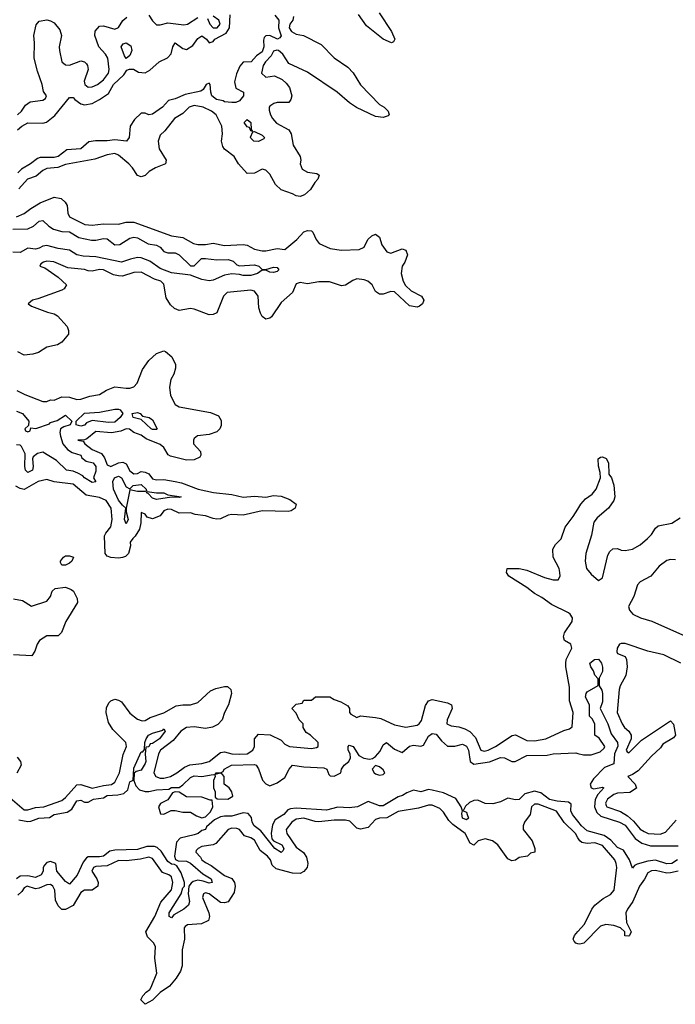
# Model space of a CAD drawing. Header units: inches. Extents: x 2710751 to 2829008, y 857003 to 965602.
# Tile 296 of 320: x 2807047 to 2810516, y 873786 to 878993. Entities that reach past the tile are written whole.
import ezdxf

# ---------------------------------------------------------------- set-up
doc = ezdxf.new("R2010")
doc.units = ezdxf.units.IN
doc.header["$MEASUREMENT"] = 0
doc.layers.add('C8807', color=7, linetype='Continuous')
doc.layers.add('C8817', color=7, linetype='Continuous')

msp = doc.modelspace()

# ---------------------------------------------------------------- linework, layer by layer
at = {"layer": 'C8807', "color": 2}
for points, elevation in [([(2808948.7, 879028.7), (2809013.4, 878930), (2809031, 878890), (2809024.7, 878875.3), (2809014, 878870), (2808970, 878889.3), (2808881.1, 878961.1), (2808840.1, 879020.1)], 6), ([(2807035.1, 878490), (2807056.2, 878510), (2807078.3, 878541.7), (2807101.7, 878558.3), (2807170, 878568), (2807183.1, 878576.9), (2807188.7, 878590), (2807173.3, 878613.3), (2807166.6, 878650), (2807141.1, 878721.1), (2807122.9, 878790), (2807126, 878870), (2807121.2, 878910), (2807133.6, 878966.4), (2807150, 878984.7), (2807190, 878991.3), (2807210, 878986), (2807230, 878976), (2807258.7, 878938.7), (2807268.2, 878910), (2807255.8, 878850), (2807257, 878830), (2807270.7, 878770), (2807290, 878753.4), (2807310, 878753), (2807370, 878775.8), (2807390.3, 878770.3), (2807399.9, 878759.9), (2807406, 878750), (2807408.5, 878730), (2807387.8, 878667.8), (2807390.7, 878650), (2807410, 878635.5), (2807430, 878637.1), (2807459.3, 878650), (2807490, 878674), (2807516.2, 878710), (2807519.5, 878730), (2807513.3, 878790), (2807501.6, 878810), (2807465.1, 878850), (2807444.5, 878910), (2807447, 878933), (2807470, 878958.8), (2807490, 878960.7), (2807550, 878943), (2807570, 878951), (2807591.9, 878988.1), (2807614.5, 879005.5)], 6), ([(2807035.3, 878410), (2807059, 878430), (2807090, 878446.8), (2807170, 878446), (2807188.9, 878451.1), (2807232.9, 878487.1), (2807310, 878582), (2807330, 878582), (2807338, 878570), (2807370, 878547.3), (2807390, 878543), (2807430, 878550.4), (2807469, 878570), (2807516.9, 878603.1), (2807543.6, 878650), (2807598, 878702), (2807614.6, 878725.4), (2807628.7, 878731.3), (2807649.1, 878730.9), (2807674.9, 878714.9), (2807710, 878712.4), (2807734.7, 878725.3), (2807785.2, 878770), (2807829.6, 878790.4), (2807847.8, 878812.2), (2807858, 878850), (2807870, 878870.6), (2807910, 878841), (2807930, 878834.8), (2807962.9, 878857.1), (2807990, 878894), (2808010, 878906.8), (2808036, 878890), (2808050, 878871.3), (2808070, 878878), (2808079, 878890), (2808138.5, 878921.5), (2808156.2, 878950), (2808161.2, 879018.8)], 2), ([(2808396.8, 879016.8), (2808417.3, 878990), (2808415.5, 878950), (2808430, 878908), (2808422.8, 878897.2), (2808410.3, 878889.7), (2808370, 878909), (2808350, 878908), (2808341, 878899), (2808336, 878884), (2808338.4, 878850), (2808330, 878823.7), (2808299.1, 878800.9), (2808271, 878770), (2808230, 878769), (2808212.5, 878747.5), (2808193.8, 878706.2), (2808183.5, 878663.5), (2808190.7, 878630.7), (2808231.3, 878610), (2808230.7, 878590), (2808210, 878564), (2808190, 878555.3), (2808170, 878555.3), (2808130, 878558), (2808123.1, 878563.1), (2808088.7, 878570), (2808064, 878590), (2808058, 878610), (2808055.3, 878650), (2808050, 878658), (2808034, 878650), (2808016.9, 878623.1), (2808005.4, 878614.6), (2807922.4, 878597.6), (2807870, 878574), (2807834.8, 878565.2), (2807802.8, 878530), (2807750, 878494), (2807730, 878489.2), (2807710, 878498), (2807690, 878498), (2807654.8, 878465.2), (2807630.7, 878429.3), (2807626, 878370), (2807612, 878350), (2807550, 878357), (2807510, 878352.3), (2807447.3, 878352.7), (2807413.2, 878346.8), (2807370, 878309.6), (2807295.9, 878304.1), (2807250, 878269.7), (2807230, 878264.7), (2807155.9, 878264.1), (2807141.1, 878258.9), (2807104.7, 878230), (2807057, 878203), (2807036.9, 878183.1)], 2), ([(2808496.4, 879010), (2808492.7, 878990), (2808477, 878970), (2808472, 878950), (2808484.9, 878930), (2808510, 878917), (2808548.6, 878908.6), (2808641.3, 878861.3), (2808710, 878790.4), (2808782.6, 878742.6), (2808811.8, 878711.8), (2808850, 878648), (2808950, 878544.9), (2808974.8, 878530), (2808996, 878510), (2809002, 878490), (2808996, 878484), (2808970, 878476), (2808930, 878480.7), (2808828.3, 878528.3), (2808792.5, 878552.5), (2808726.6, 878610), (2808570, 878715.1), (2808470, 878761.2), (2808439.5, 878810), (2808416, 878830), (2808407.7, 878832.3), (2808390, 878826), (2808378.2, 878801.8), (2808347.2, 878770), (2808335.3, 878750), (2808326.8, 878710), (2808350, 878688.2), (2808395.2, 878695.2), (2808436.1, 878676.1), (2808457.6, 878657.6), (2808474.6, 878634.6), (2808486.8, 878590), (2808481, 878570), (2808470, 878555.3), (2808410, 878555.1), (2808392, 878550), (2808370, 878535.3), (2808366, 878530), (2808366.4, 878513.6), (2808374, 878490), (2808384, 878470), (2808405.5, 878445.5), (2808470.4, 878410.4), (2808484, 878390), (2808494, 878330), (2808530.7, 878270), (2808534, 878250), (2808531, 878230), (2808542, 878202), (2808570, 878186.8), (2808618.8, 878178.8), (2808632, 878170), (2808624.7, 878150), (2808607.7, 878132.3), (2808585.2, 878094.8), (2808553.2, 878066.8), (2808530, 878057.2), (2808510, 878061.2), (2808490, 878072.7), (2808430, 878092.7), (2808400.5, 878120.5), (2808370, 878175.3), (2808350, 878198), (2808330, 878202), (2808290, 878181.2), (2808250, 878179), (2808204, 878230), (2808182, 878270), (2808130, 878308), (2808122, 878322), (2808114, 878350), (2808119.3, 878390), (2808116, 878430), (2808086, 878490), (2808061.2, 878510), (2808017.2, 878530), (2807970, 878538.4), (2807942.8, 878530), (2807910, 878496), (2807866, 878470), (2807814.9, 878405.1), (2807790, 878382), (2807778.8, 878350), (2807784, 878310), (2807821, 878250), (2807818, 878230), (2807764.7, 878210), (2807731.3, 878190), (2807710, 878168.7), (2807690, 878162), (2807670, 878168.7), (2807644, 878210), (2807624, 878230), (2807570, 878276), (2807550, 878285.2), (2807510, 878278), (2807445.2, 878254.8), (2807290, 878227.3), (2807248.9, 878211.1), (2807190, 878205.1), (2807170, 878195.1), (2807134.4, 878165.6), (2807087.7, 878150), (2807041.5, 878098.5)], 6), ([(2807730, 879016), (2807750, 878986), (2807770, 878966), (2807790, 878966), (2807830, 878975.5), (2807914.9, 878965.1), (2807934, 878970), (2807990, 879003.8)], 6), ([(2808039.9, 878999.9), (2808052.7, 878970), (2808070, 878950.5), (2808091.8, 878950), (2808107.6, 878970), (2808100.5, 878990), (2808070, 879011.6)], 6), ([(2807030, 877950.8), (2807070, 877967.3), (2807105.1, 877994.9), (2807155.9, 878024.1), (2807230, 878054.8), (2807266.8, 878046.8), (2807287.1, 878027.1), (2807298, 878010), (2807301, 877970), (2807311.3, 877950), (2807392, 877910), (2807430, 877906), (2807490, 877914), (2807570, 877910.7), (2807610, 877922), (2807650, 877923), (2807850, 877850.5), (2807910, 877840.5), (2807966, 877810), (2807990, 877804.4), (2808030, 877804.4), (2808070, 877810.8), (2808130, 877799.1), (2808230, 877804.9), (2808250, 877800.7), (2808290, 877779.1), (2808330.5, 877770.5), (2808350, 877770.5), (2808410, 877783), (2808450, 877778), (2808513.2, 877830), (2808550, 877871), (2808570, 877878.8), (2808590, 877876), (2808598, 877870), (2808616, 877830), (2808631.3, 877810), (2808690, 877783), (2808750, 877773.4), (2808843.2, 877776.8), (2808869, 877790), (2808889.5, 877830.5), (2808909.3, 877850.7), (2808930, 877858), (2808950, 877842), (2808962.5, 877802.5), (2808990, 877764.7), (2809010, 877758), (2809070, 877782), (2809090, 877774), (2809098, 877750), (2809084.7, 877710), (2809071.3, 877690), (2809064.7, 877650), (2809076, 877610), (2809088, 877588), (2809118.5, 877558.5), (2809172, 877530), (2809184.7, 877510), (2809178, 877490), (2809162.8, 877477.2), (2809150, 877473.2), (2809110, 877479), (2809030, 877553.2), (2809010, 877556), (2808970, 877542), (2808950, 877542), (2808930, 877555.3), (2808912.3, 877590), (2808889, 877610), (2808870, 877617.6), (2808830, 877622), (2808810, 877614.5), (2808770, 877589.2), (2808750, 877586), (2808686.8, 877606.8), (2808630, 877607), (2808570, 877596), (2808530, 877602.7), (2808519.8, 877600.2), (2808510, 877595.3), (2808490.6, 877549.4), (2808430, 877497.2), (2808378.5, 877421.5), (2808370, 877414), (2808350, 877409), (2808330, 877424), (2808320.7, 877440.7), (2808312.3, 877470), (2808309.2, 877530), (2808290, 877557.2), (2808270, 877562), (2808144.7, 877550), (2808124.9, 877530), (2808090, 877442), (2808070, 877433.2), (2808050, 877432.7), (2807970, 877462.7), (2807950, 877465.2), (2807890, 877455.1), (2807865.1, 877465.1), (2807844.2, 877484.2), (2807822.5, 877522.5), (2807810, 877594), (2807794, 877610), (2807760.5, 877620.5), (2807690, 877658), (2807650, 877655.1), (2807590, 877637), (2807570, 877637.6), (2807543.3, 877643.3), (2807490, 877669.3), (2807470, 877671.3), (2807430, 877662.7), (2807410, 877664), (2807390, 877672.3), (2807300.9, 877680.9), (2807228, 877712), (2807190, 877715.1), (2807172, 877710), (2807158, 877702), (2807154, 877690), (2807179.8, 877679.8), (2807251, 877631), (2807294, 877590), (2807282, 877570), (2807270, 877562), (2807143.5, 877516.5), (2807114, 877510), (2807092, 877490), (2807110, 877478), (2807194, 877446), (2807230, 877438), (2807247.3, 877427.3), (2807298, 877370), (2807306, 877350), (2807304.7, 877330), (2807270, 877288), (2807246.4, 877273.6), (2807190, 877262), (2807147.3, 877232.7), (2807116.3, 877223.7), (2807070, 877219), (2807036.5, 877236.5)], 6), ([(2807010, 877885.5), (2807090, 877887.3), (2807119.3, 877900.7), (2807150, 877927.3), (2807170, 877930.6), (2807200.4, 877900.4), (2807225.3, 877885.3), (2807270, 877872.4), (2807310, 877870.4), (2807360.5, 877840.5), (2807426.4, 877826.4), (2807450, 877826.8), (2807490, 877836.3), (2807510, 877834.8), (2807550, 877802.8), (2807576.5, 877803.5), (2807630, 877837.3), (2807650, 877842), (2807670, 877839.1), (2807726.8, 877806.8), (2807770, 877800.7), (2807790, 877790.6), (2807810, 877766.8), (2807830, 877760.7), (2807870, 877760.7), (2807891.3, 877750), (2807950, 877692), (2807970, 877692), (2808008.7, 877730), (2808030, 877730.5), (2808090, 877722.8), (2808150, 877724.9), (2808176.1, 877716.1), (2808196, 877696), (2808210, 877691), (2808290, 877696.3), (2808312, 877690), (2808330, 877672), (2808350, 877672), (2808390, 877684.7), (2808410, 877682), (2808418, 877670), (2808410, 877662), (2808390, 877655.3), (2808370, 877658), (2808350, 877668), (2808330, 877668), (2808304.7, 877650), (2808270, 877640.9), (2808230, 877639.3), (2808210, 877646), (2808170, 877649.2), (2808130, 877641.2), (2808070, 877615.1), (2808050, 877612.7), (2808010, 877619), (2807950, 877642), (2807850, 877654.5), (2807790, 877678), (2807735.3, 877715.3), (2807690, 877734), (2807670, 877735.3), (2807632.7, 877727.3), (2807586, 877710), (2807450, 877739.5), (2807383, 877743), (2807350, 877749.6), (2807310, 877774), (2807250, 877782.7), (2807190, 877799.3), (2807170, 877796), (2807150, 877784.5), (2807130, 877779.5), (2807090, 877785.2), (2807050, 877761.2), (2807010, 877762.7)], 2), ([(2807031.6, 877031.6), (2807074, 877010), (2807170, 876974), (2807190, 876974), (2807210, 876982), (2807230, 876981), (2807270, 876998.8), (2807310, 876996), (2807350, 876984.9), (2807370, 876985.5), (2807418.6, 877001.4), (2807470, 877011.3), (2807506, 877034), (2807550, 877052), (2807610, 877044.7), (2807630, 877044.7), (2807650, 877052), (2807668.9, 877071.1), (2807697.2, 877142.8), (2807729.3, 877190.7), (2807770, 877226.8), (2807810, 877241), (2807818.8, 877238.8), (2807852, 877210), (2807872, 877170), (2807872, 877150), (2807862, 877118), (2807846, 877090), (2807838.8, 877050), (2807845.2, 877005.2), (2807870, 876958), (2807890, 876946), (2808055.9, 876915.9), (2808098, 876898), (2808113.4, 876873.4), (2808113.7, 876846.3), (2808106, 876830), (2808090, 876814), (2808050, 876799.3), (2807988.1, 876791.9), (2807970, 876778), (2807966, 876770), (2807966.8, 876750), (2808002.8, 876710), (2808006, 876690), (2807999.8, 876680.2), (2807970, 876665.2), (2807930, 876662.7), (2807845.1, 876685.1), (2807831.9, 876691.9), (2807809.4, 876730), (2807790, 876747), (2807716.1, 876776.1), (2807690, 876795.6), (2807650, 876809.4), (2807627.2, 876827.2), (2807610, 876829.5), (2807582.8, 876817.2), (2807532.1, 876807.9), (2807450, 876815.4), (2807402.8, 876777.2), (2807390, 876771.8), (2807354, 876770), (2807383.6, 876763.6), (2807391, 876750), (2807430, 876720.4), (2807479.6, 876699.6), (2807495.8, 876675.8), (2807510, 876639.1), (2807530, 876630.4), (2807570, 876648.8), (2807592.3, 876652.3), (2807610, 876644.9), (2807630, 876607.7), (2807650, 876590.6), (2807670, 876593.4), (2807690, 876603.8), (2807710, 876600.5), (2807730, 876590.8), (2807750, 876565.5), (2807770, 876559.1), (2807810, 876560.5), (2807870, 876550.7), (2807903.1, 876543.1), (2807992, 876510), (2808072.8, 876492.8), (2808170, 876482.4), (2808230, 876468.4), (2808290, 876473.4), (2808350, 876467.7), (2808390, 876476.3), (2808430, 876473.4), (2808476.4, 876456.4), (2808510, 876431.3), (2808504.7, 876410), (2808484, 876396), (2808467.7, 876392.3), (2808330, 876395.6), (2808230, 876373), (2808170, 876376.3), (2808150, 876373), (2808110, 876354), (2808090, 876351.8), (2808070, 876354.5), (2808030, 876369.3), (2807975.6, 876375.6), (2807950, 876384.5), (2807890, 876383.7), (2807850, 876402.7), (2807830, 876403.7), (2807810, 876395.1), (2807790.7, 876369.3), (2807750, 876352.7), (2807722, 876362), (2807710, 876378), (2807690, 876386), (2807687.7, 876332.3), (2807680.7, 876299.3), (2807658.5, 876261.5), (2807644.7, 876250), (2807632, 876230), (2807634, 876210), (2807622, 876170), (2807606, 876154), (2807591, 876149), (2807570, 876145.2), (2807528.9, 876148.9), (2807510, 876155.3), (2807499, 876170), (2807496.2, 876263.8), (2807502, 876278), (2807530, 876311.3), (2807536.2, 876350), (2807531.6, 876410), (2807505.2, 876450), (2807470, 876466), (2807398.7, 876478.7), (2807330, 876536.2), (2807229.3, 876549.3), (2807190, 876562), (2807144.7, 876550), (2807070, 876508), (2807050, 876513.2), (2807026, 876526)], 6), ([(2807030, 876922.8), (2807061, 876910), (2807096, 876870), (2807094, 876846), (2807074, 876830), (2807078, 876818), (2807090, 876814), (2807102, 876818), (2807106, 876834), (2807131.6, 876831.6), (2807204.7, 876855.3), (2807210, 876862), (2807246, 876874), (2807290, 876901), (2807322, 876870), (2807314, 876850), (2807279.8, 876840.2), (2807262, 876830), (2807258.8, 876810), (2807262, 876790), (2807275.5, 876750), (2807299.1, 876719.1), (2807324.5, 876704.5), (2807370, 876690.4), (2807375.9, 876675.9), (2807398, 876658), (2807434.8, 876650), (2807450.4, 876629.6), (2807450, 876606), (2807438, 876570), (2807450, 876549), (2807430, 876545.2), (2807390, 876569.5), (2807381.5, 876581.5), (2807354.8, 876594.8), (2807330, 876604.5), (2807295.3, 876610), (2807241.3, 876661.3), (2807170, 876705.6), (2807140.6, 876699.4), (2807118.8, 876681.2), (2807114.4, 876670), (2807118, 876630), (2807114, 876610), (2807090, 876598.4), (2807078.4, 876610), (2807073.6, 876630), (2807076.6, 876696.6), (2807056.5, 876736.5), (2807050, 876742), (2807030, 876744)], 2), ([(2806997.3, 874877.3), (2807070, 874814.9), (2807090, 874814.4), (2807130, 874826), (2807175.3, 874830), (2807270, 874864.4), (2807290, 874880.5), (2807350, 874946), (2807370, 874948.4), (2807430, 874928.9), (2807490, 874943.7), (2807532.1, 874947.9), (2807550, 874960.7), (2807575.6, 875010), (2807593.8, 875106.2), (2807611.8, 875150), (2807609.2, 875170), (2807539.6, 875239.6), (2807516.2, 875276.2), (2807505.2, 875330), (2807506, 875354), (2807519.3, 875380.7), (2807529.3, 875390.7), (2807550, 875398.8), (2807570, 875394.8), (2807585.5, 875385.5), (2807630, 875324.9), (2807670, 875294), (2807694.2, 875285.8), (2807710, 875287.7), (2807738, 875302), (2807810, 875326.7), (2807875.2, 875364.8), (2807910, 875370.5), (2807951.1, 875368.9), (2807990, 875382), (2808057, 875443), (2808084.1, 875455.9), (2808130, 875466.8), (2808146, 875466), (2808164.7, 875450), (2808166.8, 875430), (2808151.3, 875370), (2808131.3, 875330), (2808118, 875290), (2808094.8, 875265.2), (2808067.7, 875252.3), (2808030, 875245.2), (2807970, 875254), (2807930, 875249.5), (2807899.1, 875230), (2807858.5, 875181.5), (2807792.7, 875130), (2807782, 875110), (2807756.3, 875010), (2807766.8, 874990), (2807790, 874982.4), (2807810, 874981.3), (2807844, 874990), (2807879, 875010), (2807919.1, 875040.9), (2807947.3, 875052.7), (2808010, 875059.1), (2808048.7, 875070), (2808110, 875118), (2808130, 875121), (2808170, 875110.8), (2808208.7, 875108.7), (2808250, 875110.7), (2808281.2, 875130), (2808289.2, 875150), (2808289, 875190), (2808310, 875214), (2808371.6, 875211.6), (2808430, 875182), (2808450, 875162), (2808474, 875150), (2808590, 875138), (2808616.4, 875143.6), (2808626, 875150), (2808626, 875170), (2808586, 875210), (2808563.1, 875223.1), (2808546, 875250), (2808546, 875270), (2808526, 875290), (2808510, 875326), (2808486, 875350), (2808510, 875374), (2808542, 875378), (2808550, 875394), (2808590, 875394), (2808612.7, 875412.7), (2808687.3, 875412.7), (2808710, 875398), (2808745.4, 875385.4), (2808783.6, 875363.6), (2808792, 875350), (2808792, 875330), (2808799.6, 875319.6), (2808830, 875302), (2808850, 875312), (2808930, 875302.8), (2808956.8, 875296.8), (2809030, 875264), (2809090, 875251), (2809150, 875263), (2809161.2, 875270), (2809172.5, 875287.5), (2809193.8, 875366.2), (2809210, 875390.8), (2809230, 875397.3), (2809310, 875380.7), (2809331, 875370), (2809334.8, 875350), (2809307.7, 875290), (2809307.3, 875270), (2809330, 875258.8), (2809370, 875253.4), (2809402.6, 875242.6), (2809427.9, 875227.9), (2809457.8, 875197.8), (2809486.7, 875130), (2809504.6, 875124.6), (2809525.2, 875130), (2809564, 875150), (2809652.5, 875207.5), (2809670, 875210.7), (2809730, 875181.6), (2809770, 875179.3), (2809830, 875190.7), (2809925.6, 875234.4), (2809956.5, 875243.5), (2809970, 875254), (2809975.1, 875330), (2809956.2, 875390), (2809956.2, 875463.8), (2809936.2, 875570), (2809936.2, 875590), (2809938, 875610), (2809969, 875670), (2809962, 875690), (2809928.7, 875710), (2809924, 875730), (2809929, 875750), (2809969.5, 875810), (2809971.8, 875830), (2809959.3, 875850), (2809950, 875856.2), (2809860.1, 875900.1), (2809810, 875938), (2809770, 875958), (2809730, 875989.3), (2809635.3, 876050), (2809622, 876070), (2809626, 876090), (2809689.3, 876090.7), (2809730, 876082), (2809822.8, 876042.8), (2809870, 876030.6), (2809895.3, 876030), (2809906, 876050), (2809904.5, 876070), (2809900.7, 876090), (2809869.3, 876150), (2809867, 876193), (2809882.5, 876217.5), (2809911.7, 876248.3), (2809932.3, 876310), (2809974.9, 876365.1), (2810000, 876404.8)], 6), ([(2807014, 875930), (2807062, 875922), (2807110, 875892), (2807190, 875918), (2807210, 875942), (2807218, 875970), (2807235.3, 875984.7), (2807290, 875991.3), (2807319.8, 875979.8), (2807332, 875970), (2807351.6, 875931.6), (2807352, 875910), (2807291, 875810), (2807267.3, 875752.7), (2807250, 875735.3), (2807190, 875734.5), (2807151.3, 875710), (2807138.8, 875690), (2807126.8, 875653.2), (2807111, 875629), (2807014.6, 875634.6)], 6), ([(2807041.7, 874761.7), (2807090, 874753), (2807106.3, 874753.7), (2807148, 874770), (2807205.4, 874774.6), (2807230, 874790.4), (2807298, 874802), (2807322.7, 874817.3), (2807350, 874862.8), (2807370, 874866), (2807390, 874854.8), (2807410, 874854.8), (2807438, 874870), (2807490, 874877.3), (2807510, 874890.3), (2807566, 874894), (2807598.6, 874901.4), (2807619, 874921), (2807630, 874962), (2807648, 874972), (2807650, 875034), (2807690, 875122), (2807698, 875122), (2807707.3, 875132.7), (2807708.7, 875171.3), (2807715.3, 875190), (2807728.7, 875210), (2807750, 875220.7), (2807804.7, 875235.3), (2807810, 875242), (2807816, 875230), (2807786, 875190), (2807750, 875166), (2807736.9, 875163.1), (2807730, 875148), (2807714, 875146), (2807710.7, 875109.3), (2807714, 875070), (2807710, 875059), (2807690, 875024), (2807663.6, 875016.4), (2807652, 875008), (2807651.3, 874970), (2807661, 874941), (2807680.7, 874920.7), (2807710, 874910.8), (2807730, 874910.8), (2807770, 874920.7), (2807836.5, 874923.5), (2807850, 874932.4), (2807890, 874933.4), (2807910, 874946.8), (2807950, 874985.5), (2807970, 874994), (2808010, 874990.4), (2808070, 875002), (2808079.6, 874999.6), (2808082, 874990), (2808072, 874970), (2808072, 874930), (2808082, 874910), (2808082, 874882), (2808092, 874872), (2808148.9, 874871.1), (2808174, 874886), (2808168.7, 874910), (2808155.3, 874930), (2808128, 874950), (2808128, 874990), (2808120.4, 875000.4), (2808110, 875008), (2808082, 875002), (2808086, 875010), (2808109.3, 875010.7), (2808123.1, 875016.9), (2808129, 875030), (2808168, 875050), (2808290, 875053.4), (2808298, 875050), (2808310, 875032), (2808330.7, 874970.7), (2808350, 874951.3), (2808370, 874942), (2808410, 874958), (2808450, 874984.7), (2808472.7, 875030), (2808490, 875050.5), (2808550, 875041.6), (2808656.3, 875036.3), (2808672, 875030), (2808682, 875002), (2808690, 874994), (2808710, 874992), (2808746, 875010), (2808748.7, 875030), (2808764, 875050), (2808789.2, 875070.8), (2808798, 875090), (2808795.3, 875110), (2808785.2, 875130), (2808785.2, 875150), (2808790, 875156), (2808811, 875150), (2808841.4, 875101.4), (2808867.1, 875087.1), (2808897.2, 875082.8), (2808914, 875086), (2808930, 875096), (2808954.5, 875125.5), (2808970, 875158), (2808988, 875170), (2809030, 875136), (2809070, 875118), (2809110, 875150.7), (2809130, 875156.3), (2809170, 875151), (2809183.1, 875156.9), (2809210, 875204.7), (2809230, 875218.8), (2809250, 875214), (2809278.5, 875178.5), (2809310, 875151.3), (2809350, 875151), (2809390, 875161), (2809410, 875151), (2809420.7, 875130), (2809430.7, 875070.7), (2809450, 875056), (2809531.9, 875068.1), (2809590, 875092), (2809611.3, 875090), (2809650, 875070.8), (2809669.1, 875070.9), (2809730, 875102), (2809837.2, 875102.8), (2809870, 875110.7), (2809990, 875115.5), (2810000, 875112.8)], 2), ([(2807033.4, 875093.4), (2807051, 875070), (2807054.8, 875050), (2807032.5, 875007.5)], 6), ([(2810000, 874754.6), (2809972, 874790), (2809963.6, 874810), (2809964, 874844), (2809950, 874855.3), (2809890, 874859.7), (2809850, 874869.7), (2809803.9, 874903.9), (2809770, 874912.7), (2809720.3, 874899.7), (2809690, 874869.2), (2809670, 874866.6), (2809630, 874876), (2809590, 874856.2), (2809550, 874846.6), (2809510, 874847.6), (2809470, 874865.2), (2809450, 874864), (2809426.8, 874853.2), (2809406, 874834), (2809394, 874810), (2809410, 874802), (2809414.8, 874790), (2809421, 874770), (2809410, 874761.2), (2809389.5, 874770), (2809385.6, 874794.4), (2809388.9, 874808.9), (2809382, 874830), (2809354.2, 874874.2), (2809290, 874904.5), (2809230, 874919.3), (2809210, 874921.2), (2809170, 874909.5), (2809130, 874918), (2809095.3, 874904.7), (2809072, 874890), (2809050, 874884), (2808970, 874835.1), (2808950, 874836), (2808890, 874859), (2808834, 874830), (2808790, 874824.5), (2808730, 874829.3), (2808670, 874812.7), (2808510, 874822.9), (2808479.8, 874820.2), (2808466.4, 874813.6), (2808444.7, 874790), (2808398.8, 874761.2), (2808384.5, 874735.5), (2808377.3, 874690), (2808380.7, 874660.7), (2808390.6, 874650.6), (2808433, 874630), (2808444, 874610), (2808441, 874599), (2808430.5, 874589.5), (2808397.2, 874610), (2808323.3, 874703.3), (2808286.6, 874730), (2808277.2, 874750), (2808273.6, 874773.6), (2808255.5, 874795.5), (2808230, 874799.3), (2808170, 874780.9), (2808130, 874781.2), (2808110, 874777.2), (2808078, 874762), (2808036, 874724), (2808030.4, 874709.6), (2808010, 874705.2), (2807991, 874690), (2807970, 874681.6), (2807895.8, 874664.2), (2807877.1, 874642.9), (2807866, 874570), (2807871.3, 874551.3), (2807884.7, 874544.7), (2807930, 874542.8), (2807950, 874533), (2808016.7, 874476.7), (2808060.7, 874450), (2808064.7, 874430), (2808050, 874426.3), (2808018, 874438), (2807990, 874442), (2807965.2, 874434.8), (2807953.4, 874426.6), (2807942, 874410), (2807938.8, 874370), (2807944.9, 874330), (2807940.7, 874310), (2807916, 874290), (2807861.6, 874258.4), (2807850, 874244), (2807838, 874250), (2807837.2, 874270), (2807900.9, 874370), (2807910, 874402), (2807918, 874410), (2807919, 874430), (2807901, 874481), (2807878, 874518), (2807866, 874526), (2807850, 874527), (2807830, 874541.2), (2807795.9, 874595.9), (2807774.5, 874614.5), (2807760.2, 874620.2), (2807718.8, 874621.2), (2807670, 874605.1), (2807550, 874602), (2807524.5, 874595.5), (2807490, 874569.7), (2807470, 874565.7), (2807410, 874566), (2807399.8, 874560.2), (2807382.3, 874537.7), (2807350.6, 874469.4), (2807310, 874422), (2807290, 874435.3), (2807244, 874490), (2807238, 874530), (2807210, 874542), (2807190, 874535.3), (2807178, 874522), (2807171, 874510), (2807171, 874490), (2807161, 874470), (2807130, 874456), (2807090, 874466), (2807050, 874464.5), (2807030.3, 874449.7)], 2), ([(2810000, 874667.1), (2809987.3, 874690), (2809927, 874747), (2809886.7, 874806.7), (2809790, 874845.1), (2809770, 874843.7), (2809754, 874830), (2809747.3, 874790), (2809718, 874750), (2809711, 874730), (2809711, 874710), (2809758, 874650), (2809772, 874610), (2809772, 874590), (2809750, 874586), (2809734, 874570), (2809690, 874562), (2809670, 874548.7), (2809650, 874544), (2809630, 874555.3), (2809577.2, 874630), (2809548.7, 874650), (2809510, 874660.9), (2809472, 874650), (2809450, 874628), (2809430, 874638), (2809403.7, 874690), (2809337.7, 874737.7), (2809317.7, 874757.7), (2809290, 874802), (2809270, 874822), (2809230, 874839.3), (2809210, 874839.3), (2809157.1, 874822.9), (2809050, 874805.1), (2808990, 874771.5), (2808950, 874769.5), (2808930, 874763.7), (2808890, 874720.9), (2808850, 874712), (2808830, 874717.2), (2808793.7, 874753.7), (2808770, 874759.7), (2808710, 874759.7), (2808630, 874751.3), (2808610, 874752.8), (2808550, 874769.6), (2808510, 874764.7), (2808486.4, 874750), (2808457.1, 874710), (2808460.5, 874690), (2808510, 874617.3), (2808548.5, 874588.5), (2808563.8, 874563.8), (2808571, 874530), (2808567.3, 874510), (2808550, 874488), (2808530, 874477.2), (2808490, 874479.3), (2808403.2, 874503.2), (2808382, 874522), (2808374, 874550), (2808358, 874570), (2808318.7, 874598.7), (2808290, 874654.5), (2808270, 874666.6), (2808236.6, 874676.6), (2808209, 874710), (2808196.3, 874716.3), (2808170, 874716.9), (2808150, 874711.3), (2808084.1, 874635.9), (2808070, 874629.4), (2808010, 874621.2), (2807990.7, 874609.3), (2807980.7, 874599.3), (2807978.8, 874590), (2808003.9, 874563.9), (2808010.7, 874550), (2808030, 874535.5), (2808059.3, 874519.3), (2808130, 874467.7), (2808170, 874451.3), (2808182.8, 874430), (2808186.8, 874410), (2808182, 874378), (2808150, 874328), (2808130, 874322), (2808110, 874325.2), (2808050, 874369.4), (2808030, 874374.7), (2808018.8, 874370), (2808013.4, 874350), (2808047.3, 874270), (2808050.8, 874250), (2808046, 874230), (2808008.5, 874211.5), (2807934, 874206), (2807922, 874198), (2807917.3, 874190), (2807919.1, 874130), (2807905.8, 874074.2), (2807906.8, 873990), (2807898, 873962), (2807875.2, 873924.8), (2807838.8, 873881.2), (2807790.7, 873849.3), (2807750, 873808), (2807710, 873786), (2807688, 873810), (2807698, 873830), (2807715.3, 873850), (2807735.5, 873864.5), (2807743.2, 873876.8), (2807772.7, 873950), (2807761.2, 874030), (2807765.2, 874090), (2807757.2, 874110), (2807722.5, 874142.5), (2807715.1, 874170), (2807761.6, 874250), (2807793.9, 874326.1), (2807850, 874390.8), (2807857.7, 874430), (2807850, 874459.5), (2807836, 874470), (2807803.1, 874483.1), (2807750, 874557.4), (2807730, 874563.5), (2807686.9, 874553.1), (2807610, 874545.6), (2807570, 874547.3), (2807510, 874518.9), (2807450, 874515.1), (2807437.3, 874510), (2807428.5, 874490), (2807455.5, 874450), (2807462.4, 874430), (2807460.5, 874410), (2807430, 874389.6), (2807390, 874389.4), (2807370, 874378), (2807330.7, 874309.3), (2807290, 874288), (2807270, 874288), (2807250, 874306), (2807236.5, 874336.5), (2807233, 874390), (2807222, 874410), (2807210, 874418.7), (2807190, 874418.3), (2807150, 874399.7), (2807130, 874396.9), (2807086, 874410), (2807070, 874402), (2807057.8, 874382.2), (2807037.5, 874362.5)], 6), ([(2810000, 874106.4), (2809989.1, 874109.1), (2809980.2, 874120.2), (2809975.3, 874130), (2809982, 874150), (2810000, 874170.2)], 6)]:
    msp.add_lwpolyline(points, dxfattribs=dict(at, elevation=elevation))
for points, elevation in [([(2807610, 878788), (2807600.9, 878800.9), (2807584, 878850), (2807594, 878866), (2807610, 878870.7), (2807635.2, 878855.2), (2807640.7, 878830), (2807630, 878804)], 2), ([(2808278, 878402), (2808270, 878406), (2808262, 878422), (2808250, 878426), (2808235.3, 878450), (2808250, 878464.7), (2808270.7, 878450), (2808272, 878412)], 2), ([(2808310, 878349), (2808286, 878350), (2808270, 878366), (2808268.4, 878371.6), (2808280.4, 878399.6), (2808290, 878402), (2808330, 878382), (2808342, 878370), (2808338, 878362)], 2), ([(2807517.1, 876862.9), (2807430, 876874), (2807399.8, 876860.2), (2807390, 876849.3), (2807370, 876844), (2807346, 876850), (2807346, 876870), (2807390, 876912.4), (2807470, 876917.3), (2807550, 876934), (2807570, 876934), (2807578, 876930), (2807592, 876910), (2807578, 876890), (2807550, 876865.1)], 2), ([(2807770, 876825.2), (2807750, 876825.6), (2807742.7, 876830), (2807690, 876878), (2807648, 876890), (2807642, 876910), (2807670, 876916.3), (2807684.7, 876910), (2807696.9, 876896.9), (2807731.3, 876890), (2807750, 876876), (2807774.8, 876830)], 2), ([(2807630, 876512), (2807648, 876530), (2807690, 876534.9), (2807716, 876510), (2807718, 876502), (2807710, 876498), (2807670, 876498), (2807630, 876506), (2807610.6, 876410), (2807610.7, 876390.7), (2807620.7, 876350), (2807610, 876326), (2807600.9, 876350), (2807609.2, 876410), (2807590, 876426), (2807570, 876452.7), (2807542.7, 876510), (2807539, 876550), (2807549, 876570), (2807570, 876578.8), (2807584.7, 876570), (2807610, 876522)], 2), ([(2807890, 876466), (2807850, 876467.6), (2807770, 876456), (2807750, 876462.7), (2807727, 876487), (2807718, 876490), (2807722, 876498), (2807770, 876490.4), (2807810.3, 876490.3), (2807830, 876481), (2807902, 876470)], 2), ([(2807270, 876108), (2807263.1, 876123.1), (2807262, 876130), (2807278, 876150), (2807290, 876158), (2807310, 876158), (2807332, 876150), (2807322, 876130), (2807310, 876118), (2807290, 876108.7)], 6), ([(2808930, 875048), (2808912, 875030), (2808922, 875010), (2808930, 875004.7), (2808950, 874998), (2808970, 875002), (2808978, 875010), (2808970, 875026), (2808950, 875042)], 2), ([(2807870, 874909), (2807856, 874904), (2807830, 874868), (2807791.6, 874848.4), (2807782, 874830), (2807792.7, 874792.7), (2807810, 874792), (2807848.9, 874811.1), (2807870, 874811.3), (2807910, 874802), (2807950, 874802), (2807982, 874782), (2808010, 874771.3), (2808030, 874778), (2808056, 874804), (2808068.7, 874830), (2808066, 874866), (2808054, 874866), (2808010, 874882), (2807930, 874884), (2807890, 874908.7)], 2)]:
    msp.add_lwpolyline(points, close=True, dxfattribs=dict(at, elevation=elevation))
at = {"layer": 'C8817', "color": 2}
for points, elevation in [([(2810000, 876404.8), (2810016, 876430), (2810041.2, 876458.8), (2810075.6, 876484.4), (2810097.2, 876510), (2810119, 876570), (2810118, 876598), (2810108.9, 876631.1), (2810108, 876670), (2810120.4, 876679.6), (2810130, 876682), (2810150, 876672), (2810162, 876650), (2810164.7, 876590), (2810178, 876570), (2810191, 876531), (2810194.8, 876470), (2810190.5, 876449.5), (2810162.8, 876410), (2810101.7, 876358.3), (2810083.7, 876336.3), (2810072.2, 876267.8), (2810041.6, 876170), (2810039.3, 876130), (2810046, 876090), (2810070, 876060.7), (2810110, 876026.8), (2810130, 876042), (2810158.9, 876161.1), (2810170, 876181), (2810184.5, 876195.5), (2810210, 876197.3), (2810228.4, 876188.4), (2810250, 876185.5), (2810290, 876192.7), (2810330, 876216.3), (2810369.2, 876250), (2810390, 876271), (2810410, 876304.7), (2810424.1, 876315.9), (2810498, 876330), (2810541.5, 876358.5)], 6), ([(2810516.6, 876136.6), (2810490, 876138.4), (2810470, 876133.6), (2810430, 876102.7), (2810386.8, 876050), (2810330, 876020.9), (2810316.1, 876003.9), (2810296.7, 875943.3), (2810268.5, 875890), (2810273, 875870), (2810290.8, 875850), (2810331, 875830), (2810392.2, 875812.2), (2810586.2, 875726.2)], 6), ([(2810544, 875590), (2810454.2, 875634.2), (2810370, 875653.3), (2810250, 875694.5), (2810230, 875694.5), (2810221, 875690), (2810207.3, 875670), (2810206, 875650), (2810210, 875642), (2810250, 875624.7), (2810257.3, 875610), (2810260.5, 875570), (2810254.4, 875525.6), (2810223.8, 875470), (2810219.3, 875450), (2810208, 875330), (2810234, 875270), (2810247.3, 875250), (2810270.4, 875230.4), (2810281.6, 875210), (2810281.6, 875190), (2810256.3, 875130), (2810260.9, 875120.9), (2810270, 875116.3), (2810336.6, 875183.4), (2810490, 875284.7), (2810506.8, 875266.8), (2810517.3, 875210), (2810505.2, 875194.8), (2810450, 875161.2), (2810437.4, 875142.6), (2810390, 875098.4), (2810319.1, 875020.9), (2810290, 875000.9), (2810264, 874990), (2810302.8, 874950), (2810310, 874929), (2810274.7, 874905.3), (2810210, 874902.4), (2810190, 874896.3), (2810156.4, 874870), (2810146.7, 874850), (2810150, 874838), (2810154, 874830), (2810225.5, 874805.5), (2810263.5, 874783.5), (2810294.8, 874754.8), (2810330, 874712.4), (2810350, 874699.5), (2810372, 874690), (2810434.7, 874685.3), (2810464.5, 874695.5), (2810520.2, 874759.8)], 6), ([(2810000, 875112.8), (2810030, 875104.7), (2810070, 875104.7), (2810118, 875122), (2810139, 875141), (2810142, 875150), (2810112.7, 875192.7), (2810089, 875210), (2810089, 875270), (2810075.5, 875295.5), (2810062, 875310), (2810062, 875370), (2810041.2, 875410), (2810044, 875430), (2810050, 875438), (2810107.3, 875472.7), (2810107.3, 875507.3), (2810090, 875526), (2810082, 875550), (2810068.7, 875570), (2810064, 875590), (2810088, 875610), (2810110, 875610.4), (2810126, 875590), (2810130.6, 875569.4), (2810130, 875546), (2810112, 875510), (2810112, 875470), (2810126.4, 875446.4), (2810130.6, 875430), (2810130, 875386), (2810118.8, 875350), (2810159.3, 875270), (2810177.1, 875217.1), (2810210, 875170.8), (2810211.6, 875151.6), (2810194.4, 875110), (2810190, 875058), (2810141.1, 875038.9), (2810082, 874978), (2810066, 874950), (2810071.3, 874931.3), (2810085.4, 874925.4), (2810130, 874934.8), (2810138, 874930), (2810104.9, 874895.1), (2810091.7, 874868.3), (2810088, 874830), (2810099.9, 874799.9), (2810121.4, 874781.4), (2810221, 874750), (2810250, 874734), (2810303.7, 874663.7), (2810338.4, 874638.4), (2810384.1, 874624.1), (2810530, 874624.7)], 2), ([(2810527.3, 874550), (2810498, 874530), (2810470, 874529.7), (2810410, 874548.2), (2810370, 874542.4), (2810313.4, 874526.6), (2810299.6, 874520.4), (2810290, 874506), (2810274, 874550), (2810240.9, 874600.9), (2810210, 874615.1), (2810174.3, 874654.3), (2810139.1, 874679.1), (2810050, 874703.6), (2810019.5, 874730), (2810000, 874754.6)], 2), ([(2810000, 874170.2), (2810035.3, 874210), (2810074, 874290), (2810089.2, 874310), (2810133.8, 874346.2), (2810173.2, 874366.8), (2810192.8, 874390), (2810206, 874510), (2810203, 874530), (2810195.1, 874550), (2810130, 874626.3), (2810090, 874639.7), (2810050, 874636.2), (2810021.3, 874641.3), (2810009.7, 874649.7), (2810000, 874667.1)], 6), ([(2810530, 874490.9), (2810490, 874480.4), (2810470, 874479.7), (2810410, 874493.7), (2810390, 874492.4), (2810370, 874480.9), (2810353.1, 874446.9), (2810325.3, 874410), (2810290.3, 874329.7), (2810262, 874290), (2810253.4, 874270), (2810258, 874218), (2810282, 874170), (2810274, 874150), (2810270, 874146), (2810248.9, 874148.9), (2810248, 874170), (2810226, 874190), (2810190, 874202), (2810148.4, 874208.4), (2810120.7, 874199.3), (2810031, 874109), (2810010, 874104), (2810000, 874106.4)], 6)]:
    msp.add_lwpolyline(points, dxfattribs=dict(at, elevation=elevation))

doc.saveas('drawing.dxf')
